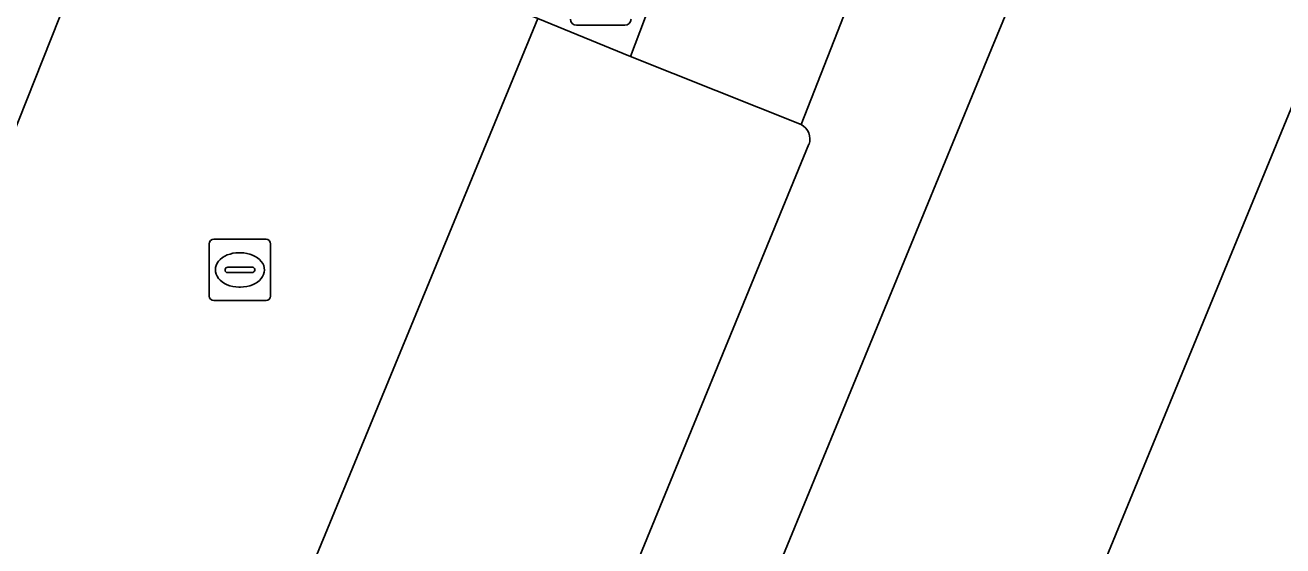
# Model space of a CAD drawing. Extents: x 160023 to 161302, y 384750 to 385707.
# Drawn here: x 160458.75 to 160479.28, y 384960.07 to 384968.56 of the extents above; entities that cross this region are included whole.
import ezdxf

# ---------------------------------------------------------------- set-up
doc = ezdxf.new("R2010")
doc.units = 0
for name, color, linetype in [('IMGEO_Erf', 7, 'Continuous'), ('IMGEO_Groenvoorziening', 7, 'Continuous'), ('IMGEO_Kolk', 7, 'Continuous'), ('IMGEO_Lichtmast', 7, 'Continuous'), ('IMGEO_Pand', 7, 'Continuous'), ('IMGEO_Parkeervlak_halfverhard', 7, 'Continuous'), ('IMGEO_Rijbaan_lokaal_open', 7, 'Continuous'), ('IMGEO_Voetpad_open', 7, 'Continuous')]:
    doc.layers.add(name, color=color, linetype=linetype)

msp = doc.modelspace()

# ---------------------------------------------------------------- linework, layer by layer
at = {"layer": 'IMGEO_Erf'}
msp.add_lwpolyline([(160454.73, 384973.66), (160460.672, 384972.123), (160460.376, 384971.378), (160467.118, 384968.668), (160468.626, 384968.047), (160472.11, 384977.254), (160456.446, 384981.235)], dxfattribs=at)
at = {"layer": 'IMGEO_Groenvoorziening'}
for points in [[(160474.521, 384968.175), (160477.802, 384976.086), (160475.389, 384977.072), (160471.414, 384966.938)], [(160465.92, 384947.273), (160474.521, 384968.175)], [(160471.542, 384966.617), (160463.915, 384948.059)]]:
    msp.add_lwpolyline(points, dxfattribs=at)
msp.add_arc((160471.293, 384966.704), 0.264, 340.8367, 62.643, dxfattribs=at)
at = {"layer": 'IMGEO_Kolk'}
for p, q in [((160461.752, 384964.142), (160461.752, 384964.994)), ((160461.827, 384965.068), (160462.679, 384965.068)), ((160462.753, 384964.994), (160462.753, 384964.142)), ((160462.24, 384964.848), (160462.265, 384964.848)), ((160462.011, 384964.562), (160462.011, 384964.574)), ((160462.449, 384964.525), (160462.051, 384964.525)), ((160462.054, 384964.611), (160462.452, 384964.611)), ((160462.495, 384964.574), (160462.495, 384964.562)), ((160462.263, 384964.288), (160462.238, 384964.288)), ((160462.679, 384964.068), (160461.827, 384964.068))]:
    msp.add_line(p, q, dxfattribs=at)
for points in [[(160461.752, 384964.142), (160461.752, 384964.994)], [(160461.827, 384965.068), (160462.679, 384965.068)], [(160462.753, 384964.994), (160462.753, 384964.142)], [(160462.679, 384964.068), (160461.827, 384964.068)]]:
    msp.add_lwpolyline(points, dxfattribs=at)
for centre, radius, start, end in [((160461.829, 384964.992), 0.0765, 91.552, 178.448), ((160461.829, 384964.992), 0.0765, 91.552, 178.448), ((160462.677, 384964.992), 0.0765, 1.552, 88.448), ((160462.677, 384964.992), 0.0765, 1.552, 88.448), ((160462.051, 384964.571), 0.0403, 85.8775, 175.7526), ((160462.048, 384964.561), 0.0366, 178.938, 274.7102), ((160462.452, 384964.568), 0.043, 264.8664, 352.4533), ((160462.456, 384964.573), 0.0386, 1.7309, 96.639), ((160461.829, 384964.144), 0.0765, 181.552, 268.448), ((160461.829, 384964.144), 0.0765, 181.552, 268.448), ((160462.677, 384964.144), 0.0765, 271.552, 358.448), ((160462.677, 384964.144), 0.0765, 271.552, 358.448)]:
    msp.add_arc(centre, radius, start, end, dxfattribs=at)
for centre, major_axis, ratio, start_param, end_param in [((160462.239, 384964.568), (-0.387, 0.002), 0.722429, 4.712389, 7.853982), ((160462.264, 384964.568), (-0.39, 0.002), 0.717154, 1.570796, 4.712389)]:
    msp.add_ellipse(centre, major_axis=major_axis, ratio=ratio, start_param=start_param, end_param=end_param, dxfattribs=at)
at = {"layer": 'IMGEO_Lichtmast'}
for p, q in [((160468.537, 384968.56), (160467.747, 384968.56)), ((160467.747, 384968.56), (160468.537, 384968.56))]:
    msp.add_line(p, q, dxfattribs=at)
for centre, start, end in [((160467.747, 384968.66), 180, 270), ((160467.747, 384968.66), 180, 270), ((160468.537, 384968.66), 270, 0), ((160468.537, 384968.66), 270, 0)]:
    msp.add_arc(centre, 0.1, start, end, dxfattribs=at)
at = {"layer": 'IMGEO_Pand'}
msp.add_lwpolyline([(160460.376, 384971.378), (160460.672, 384972.123), (160454.73, 384973.66), (160452.307, 384967.562), (160457.966, 384965.313)], close=True, dxfattribs=at)
at = {"layer": 'IMGEO_Parkeervlak_halfverhard'}
for points in [[(160480.127, 384981.695), (160478.371, 384977.459), (160477.802, 384976.086), (160474.521, 384968.175), (160465.92, 384947.273)], [(160470.204, 384944.814), (160473.468, 384952.761), (160484.882, 384980.487)], [(160471.414, 384966.938), (160468.626, 384968.047), (160467.118, 384968.668), (160459.073, 384949.166)], [(160463.915, 384948.059), (160471.542, 384966.617)]]:
    msp.add_lwpolyline(points, dxfattribs=at)
msp.add_arc((160471.293, 384966.704), 0.264, 340.8367, 62.643, dxfattribs=at)
at = {"layer": 'IMGEO_Rijbaan_lokaal_open'}
for points in [[(160484.882, 384980.487), (160473.468, 384952.761), (160470.204, 384944.814), (160469.89, 384943.998)], [(160467.118, 384968.668), (160460.376, 384971.378), (160457.966, 384965.313), (160456.883, 384962.59), (160455.8, 384959.865), (160454.691, 384957.075), (160453.582, 384954.285), (160452.476, 384951.501), (160451.298, 384948.538), (160445.638, 384950.784), (160445.036, 384951.023), (160444.025, 384948.477), (160440.25, 384949.977), (160436.706, 384941.424), (160436.267, 384940.325), (160433.589, 384933.547)], [(160458.769, 384948.378), (160459.073, 384949.166), (160467.118, 384968.668)]]:
    msp.add_lwpolyline(points, dxfattribs=at)
at = {"layer": 'IMGEO_Voetpad_open'}
msp.add_lwpolyline([(160475.206, 384979.054), (160473.721, 384979.654), (160473.111, 384979.877), (160472.241, 384977.587), (160472.11, 384977.254), (160468.626, 384968.047), (160471.414, 384966.938), (160475.389, 384977.072), (160477.802, 384976.086), (160478.371, 384977.459), (160475.109, 384978.84)], close=True, dxfattribs=at)

doc.saveas('drawing.dxf')
